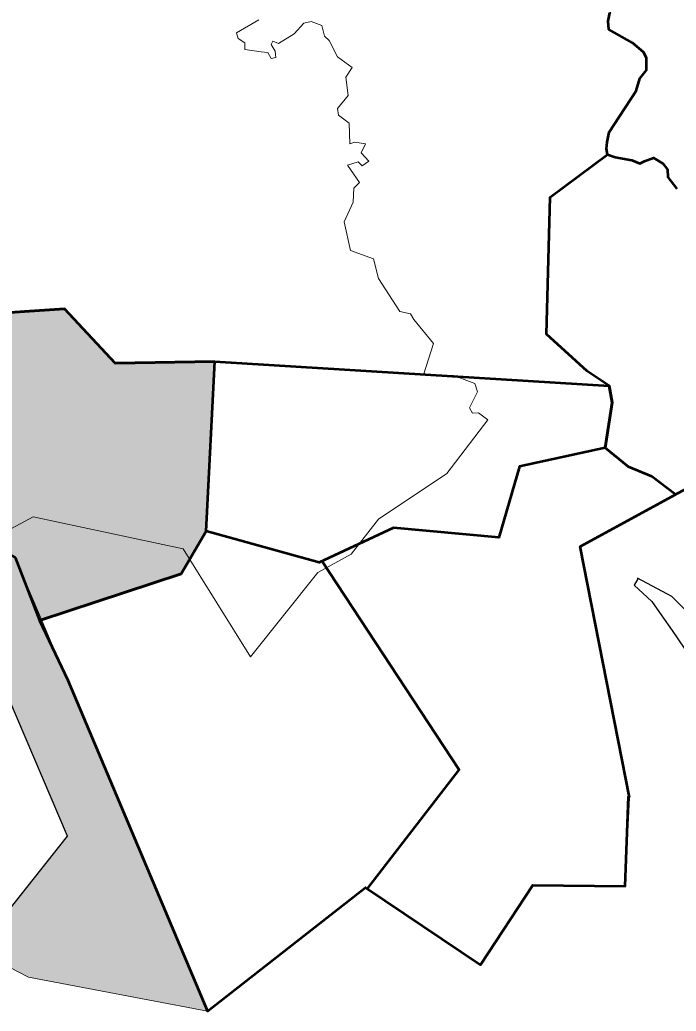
# Model space of a CAD drawing. Extents: x 553962 to 842807, y 8883888 to 9032388.
# Drawn here: x 815539 to 816867, y 9012637 to 9014642 of the extents above; entities that cross this region are included whole.
import ezdxf

# ---------------------------------------------------------------- set-up
doc = ezdxf.new("R2010")
doc.units = 0
doc.header["$LTSCALE"] = 200
doc.layers.add('1', color=7, linetype='Continuous', lineweight=13)

msp = doc.modelspace()

# ---------------------------------------------------------------- hatches: boundary and pattern name
at = {"layer": '1'}
for points in [[(815933.9, 9013951.1), (815731.6, 9013947.9), (815629.5, 9014057.4), (815447.5, 9014045.6), (815181.1, 9013865), (815165.5, 9013758.1), (815529.4, 9013554.5), (815578.5, 9013427.5), (815865.6, 9013521.4), (815916.2, 9013607.7)], [(815933.9, 9013951.1), (815731.6, 9013947.9), (815629.5, 9014057.4), (815447.5, 9014045.6), (815181.1, 9013865), (815165.5, 9013758.1), (815529.4, 9013554.5), (815578.5, 9013427.5), (815865.6, 9013521.4), (815916.2, 9013607.7)], [(815918.6, 9012636.8), (815556.7, 9012705.8), (815347.5, 9012813.3), (815501.8, 9012822.6), (815635.4, 9012990.8), (815430.4, 9013470.1), (815154, 9013619.8), (815165.5, 9013758.1), (815529.4, 9013554.5)]]:
    msp.add_hatch(color=256, dxfattribs=at).paths.add_polyline_path(points)

# ---------------------------------------------------------------- linework, layer by layer
at = {"layer": '1', "lineweight": 53}
for p, q in [((816604.8, 9014006.3), (816612.1, 9014283.3)), ((816604.8, 9014006.3), (816612.1, 9014283.3)), ((815933.9, 9013951.1), (816732, 9013901.6)), ((815933.9, 9013951.1), (816732, 9013901.6))]:
    msp.add_line(p, q, dxfattribs=at)
for points in [[(816728.1, 9014370.2), (816726.5, 9014381.1), (816727.3, 9014394.6), (816731.5, 9014414.8), (816741.6, 9014430.8), (816786.2, 9014499), (816793.8, 9014523.4), (816807.3, 9014540.3), (816807.3, 9014565.6), (816801.4, 9014577.3), (816778.7, 9014595.9), (816730.7, 9014622.8), (816729.8, 9014639.7), (816733.2, 9014656.5)], [(816728.1, 9014370.2), (816726.5, 9014381.1), (816727.3, 9014394.6), (816731.5, 9014414.8), (816741.6, 9014430.8), (816786.2, 9014499), (816793.8, 9014523.4), (816807.3, 9014540.3), (816807.3, 9014565.6), (816801.4, 9014577.3), (816778.7, 9014595.9), (816730.7, 9014622.8), (816729.8, 9014639.7), (816733.2, 9014656.5)], [(816732, 9013901.6), (816687.1, 9013931.9), (816604.8, 9014006.3), (816612.1, 9014283.3), (816728.1, 9014370.2)], [(816732, 9013901.6), (816687.1, 9013931.9), (816604.8, 9014006.3), (816612.1, 9014283.3), (816728.1, 9014370.2)], [(816612.1, 9014283.3), (816728.1, 9014370.2), (816744.1, 9014364.3), (816777.8, 9014358.4), (816793.8, 9014351.6), (816803.1, 9014356.7), (816821.6, 9014363.4), (816840.1, 9014351.6), (816849.4, 9014339.8), (816850.2, 9014323.8), (816868.7, 9014300.2)], [(816612.1, 9014283.3), (816728.1, 9014370.2), (816744.1, 9014364.3), (816777.8, 9014358.4), (816793.8, 9014351.6), (816803.1, 9014356.7), (816821.6, 9014363.4), (816840.1, 9014351.6), (816849.4, 9014339.8), (816850.2, 9014323.8), (816868.7, 9014300.2)], [(815297.3, 9013943.7), (815447.5, 9014045.6), (815629.5, 9014057.4), (815731.6, 9013947.9), (815933.9, 9013951.1), (816732, 9013901.6)], [(815297.3, 9013943.7), (815447.5, 9014045.6), (815629.5, 9014057.4), (815731.6, 9013947.9), (815933.9, 9013951.1), (816732, 9013901.6)], [(816723.7, 9013776.2), (816737.6, 9013867.9), (816732, 9013901.6), (816687.1, 9013931.9), (816604.8, 9014006.3)], [(816723.7, 9013776.2), (816737.6, 9013867.9), (816732, 9013901.6), (816687.1, 9013931.9), (816604.8, 9014006.3)], [(816295.4, 9013614.5), (816145, 9013544.8), (815916.2, 9013607.7), (815933.9, 9013951.1)], [(816295.4, 9013614.5), (816145, 9013544.8), (815916.2, 9013607.7), (815933.9, 9013951.1)], [(816732, 9013901.6), (816737.6, 9013867.9), (816723.7, 9013776.2), (816550.2, 9013738.6), (816508.5, 9013594.9), (816295.4, 9013614.5)], [(816732, 9013901.6), (816737.6, 9013867.9), (816723.7, 9013776.2), (816550.2, 9013738.6), (816508.5, 9013594.9), (816295.4, 9013614.5)], [(816723.7, 9013776.2), (816550.2, 9013738.6), (816508.5, 9013594.9), (816295.4, 9013614.5)], [(816723.7, 9013776.2), (816550.2, 9013738.6), (816508.5, 9013594.9), (816295.4, 9013614.5)], [(816865.9, 9013682.3), (816817.8, 9013718.7), (816770.9, 9013738.2), (816723.7, 9013776.2)], [(816865.9, 9013682.3), (816817.8, 9013718.7), (816770.9, 9013738.2), (816723.7, 9013776.2)], [(816865.9, 9013682.3), (816817.8, 9013718.7), (816770.9, 9013738.2), (816723.7, 9013776.2)], [(816865.9, 9013682.3), (816817.8, 9013718.7), (816770.9, 9013738.2), (816723.7, 9013776.2)], [(816945.4, 9013722.9), (816865.9, 9013682.3)], [(816945.4, 9013722.9), (816865.9, 9013682.3)], [(816773.1, 9013069.1), (816673, 9013576.8), (816865.9, 9013682.3)], [(816773.1, 9013069.1), (816673, 9013576.8), (816865.9, 9013682.3)], [(815916.2, 9013607.7), (815865.6, 9013521.4), (815578.5, 9013427.5)], [(815916.2, 9013607.7), (815865.6, 9013521.4), (815578.5, 9013427.5)], [(816295.4, 9013614.5), (816145, 9013544.8), (815916.2, 9013607.7)], [(816295.4, 9013614.5), (816145, 9013544.8), (815916.2, 9013607.7)], [(816243.5, 9012885.4), (816428.4, 9013125.2), (816149.9, 9013547.7)], [(816243.5, 9012885.4), (816428.4, 9013125.2), (816149.9, 9013547.7)], [(815578.5, 9013427.5), (815636.1, 9013306.5), (815918.6, 9012636.8), (816238.8, 9012887.1), (816471.4, 9012730.4), (816577.3, 9012891.7), (816763.9, 9012889.4), (816770.8, 9013071.4), (816773.1, 9013069.1)], [(815578.5, 9013427.5), (815636.1, 9013306.5), (815918.6, 9012636.8), (816238.8, 9012887.1), (816471.4, 9012730.4), (816577.3, 9012891.7), (816763.9, 9012889.4), (816770.8, 9013071.4), (816773.1, 9013069.1)]]:
    msp.add_lwpolyline(points, dxfattribs=at)
at = {"layer": '1', "lineweight": 25}
for points in [[(816741.6, 9014669.1), (816733.2, 9014656.5), (816729.8, 9014639.7), (816730.7, 9014622.8), (816778.7, 9014595.9)], [(816778.7, 9014595.9), (816801.4, 9014577.3), (816807.3, 9014565.6), (816807.3, 9014540.3), (816793.8, 9014523.4)], [(816793.8, 9014523.4), (816786.2, 9014499), (816741.6, 9014430.8), (816731.5, 9014414.8), (816727.3, 9014394.6), (816726.5, 9014381.1), (816728.1, 9014370.2), (816744.1, 9014364.3)], [(816744.1, 9014364.3), (816777.8, 9014358.4), (816793.8, 9014351.6), (816803.1, 9014356.7), (816821.6, 9014363.4), (816840.1, 9014351.6), (816849.4, 9014339.8), (816850.2, 9014323.8), (816868.7, 9014300.2)], [(817261.4, 9013437), (817198.1, 9013492.6), (817140.4, 9013433.5), (817123.5, 9013451.1), (817149.5, 9013472.9), (817132.7, 9013490.5), (817089, 9013514.4), (817082.7, 9013496.8), (817058.1, 9013497.5), (816988.4, 9013537.6), (816970.8, 9013520.7), (817046.8, 9013477.8), (817041.9, 9013441.2), (817027.8, 9013432.1), (817008.1, 9013468.7), (816996.1, 9013490.5), (816978.6, 9013487.7), (816964.5, 9013457.4), (816929.3, 9013491.9), (816896.9, 9013489.1), (816884.2, 9013450.4), (816858.2, 9013475.7), (816789.3, 9013513), (816790, 9013511.6)], [(816790, 9013511.6), (816782.2, 9013498.9), (816818.1, 9013465.8), (816838.5, 9013436.3), (816858.9, 9013406.7), (816883.5, 9013371.1)]]:
    msp.add_lwpolyline(points, dxfattribs=at)
at = {"layer": '1'}
for points in [[(815994.2, 9014596), (815994.2, 9014582.7), (816027.4, 9014577.7), (816040.7, 9014576), (816047.3, 9014564.4), (816057.3, 9014566), (816055.7, 9014579.3), (816047.3, 9014592.6), (816050.7, 9014599.3), (816062.3, 9014594.3), (816093.9, 9014614.2), (816113.8, 9014635.8), (816128.7, 9014639.2), (816150.3, 9014630.8), (816155.3, 9014609.2), (816165.3, 9014600.9), (816181.9, 9014567.7), (816211.8, 9014546.1), (816198.5, 9014526.2), (816203.5, 9014489.6), (816181.9, 9014463), (816183.6, 9014449.7), (816205.2, 9014433.1), (816206.8, 9014391.5), (816216.8, 9014394.9), (816238.4, 9014391.5), (816230.1, 9014373.3), (816245, 9014356.6), (816231.7, 9014346.7), (816223.4, 9014355), (816201.8, 9014348.3), (816226.7, 9014313.4), (816215.1, 9014301.8), (816213.5, 9014273.6), (816195.2, 9014233.7), (816208.5, 9014175.5), (816255, 9014158.9), (816265, 9014119), (816308.1, 9014052.5), (816329.7, 9014047.5), (816336.4, 9014035.9), (816376.2, 9013987.7), (816355.7, 9013924.3), (816416.5, 9013922.8), (816459.8, 9013906.9), (816465, 9013889.6), (816449.3, 9013857.3), (816455.3, 9013846.8), (816467.3, 9013847.6), (816486, 9013833.3), (816403.2, 9013724.3), (816265.1, 9013631.9), (816209.5, 9013561.4), (816142.4, 9013524.1), (816005.6, 9013353.7), (815869.8, 9013571.9), (815565.8, 9013637), (815293.4, 9013490.9)], [(816022.4, 9014642.5), (815977.6, 9014615.9), (815980.9, 9014604.3), (815994.2, 9014596)], [(816945.4, 9013722.9), (816673, 9013576.8), (816773.1, 9013069.1), (816763.9, 9012889.4), (816577.3, 9012891.7), (816471.4, 9012730.4), (816238.8, 9012887.1), (815918.6, 9012636.8), (815556.7, 9012705.8), (815347.5, 9012813.3)]]:
    msp.add_lwpolyline(points, dxfattribs=at)
at = {"layer": '1', "lineweight": 53}
msp.add_lwpolyline([(815933.9, 9013951.1), (815731.6, 9013947.9), (815629.5, 9014057.4), (815447.5, 9014045.6), (815181.1, 9013865), (815165.5, 9013758.1), (815529.4, 9013554.5), (815578.5, 9013427.5), (815865.6, 9013521.4), (815916.2, 9013607.7)], close=True, dxfattribs=at)
msp.add_lwpolyline([(815933.9, 9013951.1), (815731.6, 9013947.9), (815629.5, 9014057.4), (815447.5, 9014045.6), (815181.1, 9013865), (815165.5, 9013758.1), (815529.4, 9013554.5), (815578.5, 9013427.5), (815865.6, 9013521.4), (815916.2, 9013607.7)], close=True, dxfattribs=at)
at = {"layer": '1'}
msp.add_lwpolyline([(815918.6, 9012636.8), (815556.7, 9012705.8), (815347.5, 9012813.3), (815501.8, 9012822.6), (815635.4, 9012990.8), (815430.4, 9013470.1), (815154, 9013619.8), (815165.5, 9013758.1), (815529.4, 9013554.5)], close=True, dxfattribs=at)
at = {"layer": '1', "lineweight": 25}
msp.add_lwpolyline([(815158.6, 9013610.6), (815156.3, 9013027.6), (815365.9, 9013018.4), (815347.5, 9012813.3), (815501.8, 9012822.6), (815635.4, 9012990.8), (815430.4, 9013470.1), (815154, 9013619.8)], close=True, dxfattribs=at)

doc.saveas('drawing.dxf')
